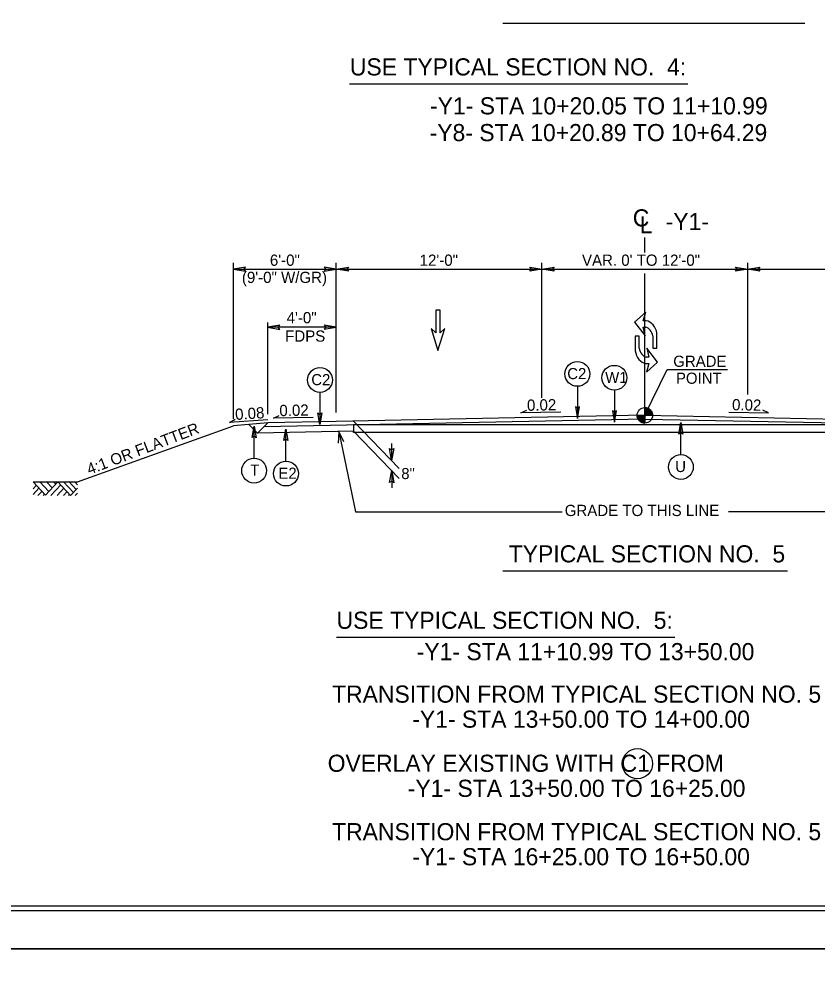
# Model space of a CAD drawing. Extents: x 1901670 to 1902225, y 193498 to 194278.
# Drawn here: x 1902002.7 to 1902049.2, y 193936.9 to 193992.3 of the extents above; entities that cross this region are included whole.
import ezdxf

# ---------------------------------------------------------------- set-up
doc = ezdxf.new("R2010")
doc.units = 0
for name, color, linetype in [('MARK BIKE LEFT ARROW CELL', 7, 'Continuous'), ('Old_Level_1', 7, 'Continuous'), ('Old_Level_11', 7, 'Continuous'), ('Old_Level_2', 7, 'Continuous'), ('Old_Level_20', 7, 'Continuous'), ('Prop Dimension', 7, 'Continuous'), ('Prop Dimension Text', 7, 'Continuous'), ('Sheet Border Standard 30in CELL', 7, 'Continuous'), ('Sheet Cutting Line CELL', 7, 'Continuous'), ('Sheet Plot Border Inside CELL', 7, 'Continuous'), ('Sheet Plot Border Outside CELL', 7, 'Continuous'), ('Typical Pavement Slope CELL', 7, 'Continuous'), ('Typical Terminator CELL', 7, 'Continuous'), ('Typical Text Grade Point CELL', 7, 'Continuous')]:
    doc.layers.add(name, color=color, linetype=linetype)

# ---------------------------------------------------------------- blocks, each defined once
blk = doc.blocks.new('TERMINATOR')
at = {"layer": 'Typical Terminator CELL'}
blk.add_lwpolyline([(-0.469, 0.081), (0, 0), (-0.471, -0.083), (-0.411, 0)], close=True, dxfattribs=at)

msp = doc.modelspace()

# ---------------------------------------------------------------- linework, layer by layer
at = {"layer": 'MARK BIKE LEFT ARROW CELL'}
for p, q in [((1902039.236, 193975.183), (1902038.585, 193974.598)), ((1902039.236, 193975.183), (1902038.585, 193974.598)), ((1902039.085, 193974.675), (1902039.236, 193975.183)), ((1902039.085, 193974.675), (1902039.236, 193975.183)), ((1902039.259, 193974.675), (1902039.085, 193974.675)), ((1902039.259, 193974.675), (1902039.085, 193974.675)), ((1902038.585, 193974.598), (1902039.201, 193973.79)), ((1902038.585, 193974.598), (1902039.201, 193973.79)), ((1902039.201, 193973.79), (1902039.085, 193974.309)), ((1902039.085, 193974.309), (1902039.239, 193974.309)), ((1902039.201, 193973.79), (1902039.085, 193974.309)), ((1902039.085, 193974.309), (1902039.239, 193974.309)), ((1902038.861, 193973.774), (1902038.63, 193973.774)), ((1902038.63, 193973.774), (1902038.63, 193972.914)), ((1902038.861, 193973.774), (1902038.63, 193973.774)), ((1902038.63, 193973.774), (1902038.63, 193972.914)), ((1902038.861, 193973.068), (1902038.861, 193973.774)), ((1902038.861, 193973.068), (1902038.861, 193973.774)), ((1902039.65, 193973.79), (1902039.65, 193973.084)), ((1902039.65, 193973.79), (1902039.65, 193973.084)), ((1902039.881, 193973.084), (1902039.881, 193973.944)), ((1902039.881, 193973.084), (1902039.881, 193973.944)), ((1902039.926, 193972.26), (1902039.31, 193973.068)), ((1902039.31, 193973.068), (1902039.426, 193972.549)), ((1902039.926, 193972.26), (1902039.31, 193973.068)), ((1902039.31, 193973.068), (1902039.426, 193972.549)), ((1902039.65, 193973.084), (1902039.881, 193973.084)), ((1902039.65, 193973.084), (1902039.881, 193973.084)), ((1902039.426, 193972.549), (1902039.272, 193972.548)), ((1902039.426, 193972.549), (1902039.272, 193972.548)), ((1902039.252, 193972.183), (1902039.426, 193972.183)), ((1902039.252, 193972.183), (1902039.426, 193972.183)), ((1902039.275, 193971.675), (1902039.926, 193972.26)), ((1902039.275, 193971.675), (1902039.926, 193972.26)), ((1902039.426, 193972.183), (1902039.275, 193971.675)), ((1902039.426, 193972.183), (1902039.275, 193971.675))]:
    msp.add_line(p, q, dxfattribs=at)
for centre, major_axis, ratio in [((1902039.323, 193974.008), (-0.294, 0.632), 0.75825), ((1902039.323, 193974.008), (-0.294, 0.632), 0.75825), ((1902039.304, 193973.854), (-0.204, 0.44), 0.652763), ((1902039.304, 193973.854), (-0.204, 0.44), 0.652763), ((1902039.207, 193973.004), (0.204, -0.44), 0.652763), ((1902039.207, 193973.004), (0.204, -0.44), 0.652763), ((1902039.188, 193972.85), (0.294, -0.632), 0.75825), ((1902039.188, 193972.85), (0.294, -0.632), 0.75825)]:
    msp.add_ellipse(centre, major_axis=major_axis, ratio=ratio, start_param=4.277405, end_param=5.848201, dxfattribs=at)
at = {"layer": 'Old_Level_1'}
for p, q in [((1902039.184, 193978.664), (1902039.184, 193979.537)), ((1902039.184, 193969.157), (1902039.184, 193977.443)), ((1902017.517, 193968.987), (1902017.85, 193969.154)), ((1902039.184, 193969.157), (1902021.186, 193968.797)), ((1902031.961, 193969.299), (1902032.294, 193969.466)), ((1902034.276, 193969.348), (1902031.961, 193969.299)), ((1902038.734, 193969.157), (1902039.184, 193969.157)), ((1902039.183, 193968.707), (1902039.184, 193969.157)), ((1902039.184, 193969.157), (1902039.183, 193968.707)), ((1902039.184, 193969.157), (1902039.184, 193969.607)), ((1902039.634, 193969.157), (1902039.184, 193969.157)), ((1902039.184, 193969.157), (1902057.182, 193968.797)), ((1902044.092, 193969.348), (1902046.407, 193969.299)), ((1902046.407, 193969.299), (1902046.074, 193969.466)), ((1902014.956, 193968.747), (1902015.281, 193968.928)), ((1902017.191, 193968.892), (1902014.956, 193968.747)), ((1902017.186, 193968.717), (1902015.186, 193968.55)), ((1902016.591, 193968.121), (1902016.088, 193968.625)), ((1902016.591, 193968.121), (1902017.186, 193968.717)), ((1902039.184, 193968.938), (1902016.963, 193968.493)), ((1902021.186, 193968.797), (1902017.186, 193968.717)), ((1902019.832, 193969.036), (1902017.517, 193968.987)), ((1902022.189, 193968.817), (1902024.861, 193966.056)), ((1902056.18, 193968.598), (1902022.189, 193968.598)), ((1902022.189, 193968.598), (1902022.189, 193968.233)), ((1902039.184, 193968.938), (1902061.405, 193968.493)), ((1902022.189, 193968.233), (1902016.591, 193968.121)), ((1902022.189, 193968.233), (1902024.859, 193965.475)), ((1902022.189, 193968.15), (1902022.189, 193968.233)), ((1902056.18, 193968.15), (1902022.189, 193968.15)), ((1902024.415, 193967.516), (1902024.415, 193966.516)), ((1902024.417, 193965.931), (1902024.417, 193964.931)), ((1902003.493, 193965.266), (1902004.217, 193964.487)), ((1902003.885, 193965.274), (1902004.417, 193964.701)), ((1902004.217, 193964.487), (1902004.948, 193965.273)), ((1902004.283, 193965.274), (1902004.615, 193964.915)), ((1902004.684, 193965.274), (1902004.817, 193965.131)), ((1902004.948, 193965.273), (1902005.689, 193964.477)), ((1902005.27, 193965.274), (1902005.851, 193964.651)), ((1902005.603, 193965.274), (1902006.018, 193964.83)), ((1902005.924, 193965.274), (1902006.094, 193965.091)), ((1902003.493, 193964.865), (1902003.679, 193965.065)), ((1902003.493, 193964.532), (1902003.835, 193964.898)), ((1902003.782, 193964.469), (1902004.008, 193964.712)), ((1902004.527, 193964.469), (1902005.113, 193965.097)), ((1902004.897, 193964.469), (1902005.297, 193964.898)), ((1902005.263, 193964.469), (1902005.48, 193964.702)), ((1902005.689, 193964.477), (1902006.093, 193964.912)), ((1902004.092, 193964.469), (1902004.163, 193964.545)), ((1902005.558, 193964.469), (1902005.627, 193964.543)), ((1902005.959, 193964.469), (1902006.093, 193964.612))]:
    msp.add_line(p, q, dxfattribs=at)
for points in [[(1902038.736, 193969.157), (1902038.736, 193969.108)], [(1902038.745, 193969.157), (1902038.745, 193969.055)], [(1902038.754, 193969.157), (1902038.754, 193969.023)], [(1902038.763, 193969.157), (1902038.763, 193968.996)], [(1902038.772, 193969.157), (1902038.772, 193968.975)], [(1902038.781, 193969.157), (1902038.781, 193968.956)], [(1902038.79, 193969.157), (1902038.79, 193968.939)], [(1902038.799, 193969.157), (1902038.799, 193968.923)], [(1902038.808, 193969.157), (1902038.808, 193968.909)], [(1902038.817, 193969.157), (1902038.817, 193968.896)], [(1902038.826, 193969.157), (1902038.826, 193968.884)], [(1902038.835, 193969.157), (1902038.835, 193968.873)], [(1902038.844, 193969.157), (1902038.844, 193968.862)], [(1902038.853, 193969.157), (1902038.853, 193968.852)], [(1902038.862, 193969.157), (1902038.862, 193968.842)], [(1902038.871, 193969.157), (1902038.871, 193968.833)], [(1902038.88, 193969.157), (1902038.88, 193968.825)], [(1902038.889, 193969.157), (1902038.889, 193968.817)], [(1902038.898, 193969.157), (1902038.898, 193968.809)], [(1902038.907, 193969.157), (1902038.907, 193968.802)], [(1902038.916, 193969.157), (1902038.916, 193968.795)], [(1902038.925, 193969.157), (1902038.925, 193968.789)], [(1902038.934, 193969.157), (1902038.934, 193968.783)], [(1902038.943, 193969.157), (1902038.943, 193968.777)], [(1902038.952, 193969.157), (1902038.952, 193968.771)], [(1902038.961, 193969.157), (1902038.961, 193968.766)], [(1902038.97, 193969.157), (1902038.97, 193968.761)], [(1902038.979, 193969.157), (1902038.979, 193968.756)], [(1902038.988, 193969.157), (1902038.988, 193968.752)], [(1902038.997, 193969.157), (1902038.997, 193968.748)], [(1902039.006, 193969.157), (1902039.006, 193968.744)], [(1902039.015, 193969.157), (1902039.015, 193968.74)], [(1902039.024, 193969.157), (1902039.024, 193968.736)], [(1902039.033, 193969.157), (1902039.033, 193968.733)], [(1902039.042, 193969.157), (1902039.042, 193968.73)], [(1902039.051, 193969.157), (1902039.051, 193968.727)], [(1902039.06, 193969.157), (1902039.06, 193968.725)], [(1902039.069, 193969.157), (1902039.069, 193968.722)], [(1902039.078, 193969.157), (1902039.078, 193968.72)], [(1902039.087, 193969.157), (1902039.087, 193968.718)], [(1902039.096, 193969.157), (1902039.096, 193968.716)], [(1902039.105, 193969.157), (1902039.105, 193968.714)], [(1902039.114, 193969.157), (1902039.114, 193968.713)], [(1902039.123, 193969.157), (1902039.123, 193968.711)], [(1902039.132, 193969.157), (1902039.132, 193968.71)], [(1902039.141, 193969.157), (1902039.141, 193968.709)], [(1902039.15, 193969.157), (1902039.15, 193968.708)], [(1902039.159, 193969.157), (1902039.159, 193968.708)], [(1902039.168, 193969.157), (1902039.168, 193968.707)], [(1902039.177, 193969.157), (1902039.177, 193968.707), (1902039.177, 193968.707)], [(1902039.188, 193969.607), (1902039.188, 193969.607), (1902039.188, 193969.157)], [(1902039.197, 193969.607), (1902039.197, 193969.157)], [(1902039.206, 193969.606), (1902039.206, 193969.157)], [(1902039.215, 193969.606), (1902039.215, 193969.157)], [(1902039.224, 193969.605), (1902039.224, 193969.157)], [(1902039.233, 193969.604), (1902039.233, 193969.157)], [(1902039.242, 193969.603), (1902039.242, 193969.157)], [(1902039.251, 193969.602), (1902039.251, 193969.157)], [(1902039.26, 193969.601), (1902039.26, 193969.157)], [(1902039.269, 193969.599), (1902039.269, 193969.157)], [(1902039.278, 193969.597), (1902039.278, 193969.157)], [(1902039.287, 193969.595), (1902039.287, 193969.157)], [(1902039.296, 193969.593), (1902039.296, 193969.157)], [(1902039.305, 193969.59), (1902039.305, 193969.157)], [(1902039.314, 193969.588), (1902039.314, 193969.157)], [(1902039.323, 193969.585), (1902039.323, 193969.157)], [(1902039.332, 193969.582), (1902039.332, 193969.157)], [(1902039.341, 193969.579), (1902039.341, 193969.157)], [(1902039.35, 193969.575), (1902039.35, 193969.157)], [(1902039.359, 193969.571), (1902039.359, 193969.157)], [(1902039.368, 193969.567), (1902039.368, 193969.157)], [(1902039.377, 193969.563), (1902039.377, 193969.157)], [(1902039.386, 193969.559), (1902039.386, 193969.157)], [(1902039.395, 193969.554), (1902039.395, 193969.157)], [(1902039.404, 193969.549), (1902039.404, 193969.157)], [(1902039.413, 193969.544), (1902039.413, 193969.157)], [(1902039.422, 193969.539), (1902039.422, 193969.157)], [(1902039.431, 193969.533), (1902039.431, 193969.157)], [(1902039.44, 193969.527), (1902039.44, 193969.157)], [(1902039.449, 193969.52), (1902039.449, 193969.157)], [(1902039.458, 193969.514), (1902039.458, 193969.157)], [(1902039.467, 193969.507), (1902039.467, 193969.157)], [(1902039.476, 193969.499), (1902039.476, 193969.157)], [(1902039.485, 193969.491), (1902039.485, 193969.157)], [(1902039.494, 193969.483), (1902039.494, 193969.157)], [(1902039.503, 193969.474), (1902039.503, 193969.157)], [(1902039.512, 193969.465), (1902039.512, 193969.157)], [(1902039.521, 193969.455), (1902039.521, 193969.157)], [(1902039.53, 193969.444), (1902039.53, 193969.157)], [(1902039.539, 193969.433), (1902039.539, 193969.157)], [(1902039.548, 193969.421), (1902039.548, 193969.157)], [(1902039.557, 193969.408), (1902039.557, 193969.157)], [(1902039.566, 193969.394), (1902039.566, 193969.157)], [(1902039.575, 193969.379), (1902039.575, 193969.157)], [(1902039.584, 193969.363), (1902039.584, 193969.157)], [(1902039.593, 193969.344), (1902039.593, 193969.157)], [(1902039.602, 193969.323), (1902039.602, 193969.157)], [(1902039.611, 193969.298), (1902039.611, 193969.157)], [(1902039.62, 193969.267), (1902039.62, 193969.157)], [(1902039.629, 193969.221), (1902039.629, 193969.157)], [(1902021.625, 193967.607), (1902021.331, 193968.216), (1902021.303, 193967.541)], [(1902021.331, 193968.216), (1902022.313, 193963.522)], [(1902003.493, 193965.274), (1902006.093, 193965.274)], [(1902022.313, 193963.522), (1902034.361, 193963.522)], [(1902056.19, 193963.522), (1902044.068, 193963.522)]]:
    msp.add_lwpolyline(points, dxfattribs=at)
for centre, radius in [((1902039.184, 193969.156), 0.45), ((1902038.753, 193948.819), 0.882)]:
    msp.add_circle(centre, radius, dxfattribs=at)
for start, end in [(179.9905, 269.9905), (359.9905, 89.9905)]:
    msp.add_arc((1902039.184, 193969.156), 0.45, start, end, dxfattribs=at)
at = {"layer": 'Old_Level_11'}
for p, q in [((1902030.892, 193992.054), (1902047.518, 193992.054)), ((1902031.892, 193992.054), (1902048.518, 193992.054)), ((1902021.954, 193988.503), (1902041.697, 193988.503)), ((1902035.25, 193970.849), (1902035.25, 193968.975)), ((1902020.235, 193970.497), (1902020.235, 193968.623)), ((1902037.41, 193970.624), (1902037.41, 193968.75)), ((1902016.393, 193966.653), (1902016.393, 193968.527)), ((1902041.287, 193966.863), (1902041.287, 193968.737)), ((1902018.249, 193966.482), (1902018.249, 193968.356)), ((1902030.892, 193960.076), (1902047.517, 193960.076)), ((1902021.202, 193956.199), (1902040.945, 193956.199))]:
    msp.add_line(p, q, dxfattribs=at)
for points in [[(1902035.134, 193969.647), (1902035.25, 193968.975), (1902035.369, 193969.65), (1902035.25, 193969.565)], [(1902020.351, 193969.294), (1902020.235, 193968.623), (1902020.116, 193969.298), (1902020.235, 193969.212)], [(1902037.295, 193969.421), (1902037.41, 193968.75), (1902037.53, 193969.425), (1902037.41, 193969.339)], [(1902016.278, 193967.855), (1902016.393, 193968.527), (1902016.513, 193967.852), (1902016.393, 193967.937)], [(1902041.172, 193968.066), (1902041.287, 193968.737), (1902041.407, 193968.062), (1902041.287, 193968.148)], [(1902018.133, 193967.684), (1902018.249, 193968.356), (1902018.368, 193967.681), (1902018.249, 193967.766)]]:
    msp.add_lwpolyline(points, close=True, dxfattribs=at)
for centre in [(1902020.235, 193971.222), (1902035.25, 193971.575), (1902037.41, 193971.349), (1902041.287, 193966.138), (1902016.393, 193965.928), (1902018.249, 193965.757)]:
    msp.add_circle(centre, 0.725, dxfattribs=at)
at = {"layer": 'Prop Dimension'}
for p, q in [((1902021.186, 193970.365), (1902021.186, 193978.057)), ((1902033.186, 193970.174), (1902033.186, 193978.057)), ((1902045.186, 193970.365), (1902045.186, 193978.057)), ((1902021.186, 193977.687), (1902033.186, 193977.687)), ((1902033.186, 193977.687), (1902045.186, 193977.687)), ((1902045.182, 193977.687), (1902057.182, 193977.687))]:
    msp.add_line(p, q, dxfattribs=at)
msp.add_lwpolyline([(1902027.511, 193974.217), (1902027.24, 193973.967), (1902027.24, 193975.3), (1902026.99, 193975.3), (1902026.99, 193973.967), (1902026.719, 193974.217), (1902027.115, 193972.946)], close=True, dxfattribs=at)
msp.add_lwpolyline([(1902027.511, 193974.217), (1902027.24, 193973.967), (1902027.24, 193975.3), (1902026.99, 193975.3), (1902026.99, 193973.967), (1902026.719, 193974.217), (1902027.115, 193972.946)], close=True, dxfattribs=at)
at = {"layer": 'Prop Dimension Text'}
for p, q in [((1902015.186, 193969.203), (1902015.186, 193978.057)), ((1902015.186, 193968.959), (1902015.186, 193978.057)), ((1902021.186, 193969.313), (1902021.186, 193978.057)), ((1902015.186, 193977.687), (1902021.186, 193977.687)), ((1902017.186, 193969.223), (1902017.186, 193974.583)), ((1902021.186, 193974.301), (1902017.186, 193974.301))]:
    msp.add_line(p, q, dxfattribs=at)
at = {"layer": 'Sheet Border Standard 30in CELL'}
msp.add_lwpolyline([(1902132.544, 194045.514), (1901982.544, 194045.514), (1901982.544, 193940.514), (1902132.544, 193940.514)], close=True, dxfattribs=at)
at = {"layer": 'Sheet Cutting Line CELL'}
for p, q in [((1901965.844, 193938.014), (1902134.244, 193938.014)), ((1902134.244, 193938.014), (1901965.844, 193938.014))]:
    msp.add_line(p, q, dxfattribs=at)
at = {"layer": 'Sheet Plot Border Inside CELL'}
msp.add_lwpolyline([(1902133.794, 194045.769), (1901967.144, 194045.769), (1901967.144, 193940.259), (1902133.794, 193940.259)], close=True, dxfattribs=at)
at = {"layer": 'Sheet Plot Border Outside CELL'}
for points in [[(1902134.244, 194048.014), (1901965.844, 194048.014), (1901965.844, 193938.014), (1902134.244, 193938.014)], [(1902134.244, 193938.014), (1901965.844, 193938.014), (1901965.844, 193828.014), (1902134.244, 193828.014)]]:
    msp.add_lwpolyline(points, close=True, dxfattribs=at)
at = {"layer": 'Typical Pavement Slope CELL'}
msp.add_line((1902006.093, 193965.274), (1902015.186, 193968.55), dxfattribs=at)
at = {"layer": 'Typical Text Grade Point CELL'}
for p, q in [((1902039.184, 193969.157), (1902040.48, 193971.83)), ((1902040.48, 193971.83), (1902044.017, 193971.83))]:
    msp.add_line(p, q, dxfattribs=at)

# ---------------------------------------------------------------- block references
at = {"layer": 'Old_Level_1', "xscale": 1.5, "yscale": 1.5}
for p, rotation in [((1902024.415, 193966.516), -90), ((1902024.417, 193965.931), 90)]:
    msp.add_blockref('TERMINATOR', p, dxfattribs=dict(at, rotation=rotation))
at = {"layer": 'Prop Dimension', "xscale": 1.5, "rotation": 180}
for p, yscale in [((1902015.186, 193977.687), -1.5), ((1902021.186, 193977.687), 1.5), ((1902033.186, 193977.687), 1.5), ((1902045.182, 193977.687), 1.5), ((1902017.186, 193974.301), -1.5)]:
    msp.add_blockref('TERMINATOR', p, dxfattribs=dict(at, yscale=yscale))
at = {"layer": 'Prop Dimension', "xscale": 1.5}
for p, yscale in [((1902021.186, 193977.687), -1.5), ((1902033.186, 193977.687), 1.5), ((1902045.186, 193977.687), 1.5), ((1902021.186, 193974.301), -1.5)]:
    msp.add_blockref('TERMINATOR', p, dxfattribs=dict(at, yscale=yscale))

# ---------------------------------------------------------------- texts
at = {"layer": 'Old_Level_1'}
msp.add_text('4:1 OR FLATTER', height=0.656, rotation=20.8342, dxfattribs=at).set_placement((1902006.78, 193965.678))
for s, height, p in [('8"', 0.6491, (1902024.976, 193965.433)), ('GRADE TO THIS LINE', 0.656, (1902034.512, 193963.276))]:
    msp.add_text(s, height=height, dxfattribs=at).set_placement(p)
at = {"layer": 'Old_Level_11'}
for s, p in [('USE TYPICAL SECTION NO.  4:', (1902021.978, 193988.997)), ('-Y1- STA 10+20.05 TO 11+10.99', (1902026.654, 193986.723)), ('-Y8- STA 10+20.89 TO 10+64.29', (1902026.63, 193985.162)), ('TYPICAL SECTION NO.  5', (1902031.247, 193960.57)), ('USE TYPICAL SECTION NO.  5:', (1902021.202, 193956.693)), ('-Y1- STA 11+10.99 TO 13+50.00', (1902025.878, 193954.862)), ('TRANSITION FROM TYPICAL SECTION NO. 5 TO EXISTING', (1902020.941, 193952.382)), ('-Y1- STA 13+50.00 TO 14+00.00', (1902025.617, 193950.92)), ('OVERLAY EXISTING WITH C1 FROM ', (1902020.681, 193948.345)), ('-Y1- STA 13+50.00 TO 16+25.00', (1902025.357, 193946.884)), ('TRANSITION FROM TYPICAL SECTION NO. 5 TO EXISTING', (1902020.941, 193944.35)), ('-Y1- STA 16+25.00 TO 16+50.00', (1902025.617, 193942.889))]:
    msp.add_text(s, height=1, dxfattribs=at).set_placement(p)
at = {"layer": 'Old_Level_2'}
msp.add_text('C', height=1, dxfattribs=at).set_placement((1902038.482, 193980.183))
for s, height, rotation, p in [('L', 1, 359.9469, (1902038.884, 193979.779)), ('-Y1-', 1, 359.9469, (1902040.399, 193979.97)), ('0.08', 0.656, 3.7166, (1902015.306, 193968.881)), ('0.02', 0.656, 1.1916, (1902017.872, 193969.106)), ('0.02', 0.656, 1.1916, (1902032.317, 193969.418)), ('0.02', 0.656, 358.8084, (1902044.269, 193969.455))]:
    msp.add_text(s, height=height, rotation=rotation, dxfattribs=at).set_placement(p)
at = {"layer": 'Old_Level_20'}
for s, height, p in [('C2', 0.6491, (1902034.661, 193971.268)), ('C2', 0.6491, (1902019.729, 193970.916)), ('W1', 0.6491, (1902036.873, 193971.043)), ('U', 0.649, (1902040.96, 193965.845)), ('T', 0.649, (1902016.165, 193965.635)), ('E2', 0.6491, (1902017.811, 193965.453))]:
    msp.add_text(s, height=height, dxfattribs=at).set_placement(p)
at = {"layer": 'Prop Dimension'}
for s, p in [('12\'-0" ', (1902026.049, 193977.885)), ('VAR. 0\' TO 12\'-0" ', (1902035.519, 193977.885))]:
    msp.add_text(s, height=0.656, dxfattribs=at).set_placement(p)
at = {"layer": 'Prop Dimension Text'}
for s, p in [('6\'-0"', (1902017.313, 193977.885)), ('(9\'-0" W/GR)', (1902015.68, 193976.883)), ('4\'-0"', (1902018.29, 193974.53)), ('FDPS', (1902018.203, 193973.456))]:
    msp.add_text(s, height=0.656, dxfattribs=at).set_placement(p)
at = {"layer": 'Typical Text Grade Point CELL'}
for s, p in [('GRADE', (1902040.844, 193971.986)), ('POINT', (1902041.001, 193970.997))]:
    msp.add_text(s, height=0.6525, dxfattribs=at).set_placement(p)

doc.saveas('drawing.dxf')
